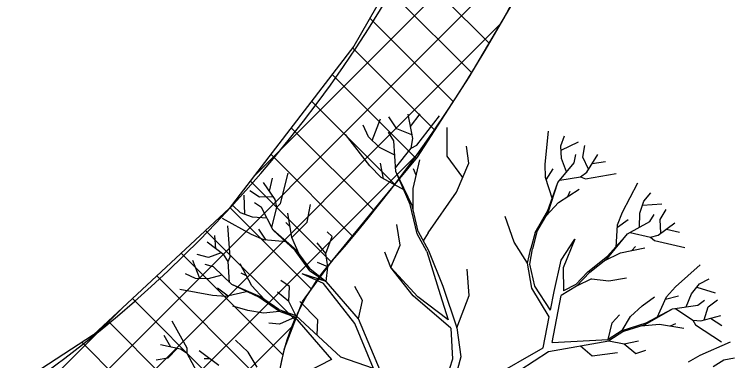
# Model space of a CAD drawing. Extents: x -438233 to -437334, y -1133133 to -1132623.
# Drawn here: x -437495.62 to -437489.11, y -1132692.07 to -1132688.95 of the extents above; entities that cross this region are included whole.
import ezdxf

# ---------------------------------------------------------------- set-up
doc = ezdxf.new("R2010")
doc.units = 0
for name, color, linetype in [('Vrstva 1', 7, 'Continuous'), ('Vrstva 50', 7, 'Continuous'), ('Vrstva 55', 7, 'Continuous')]:
    doc.layers.add(name, color=color, linetype=linetype)

msp = doc.modelspace()

# ---------------------------------------------------------------- linework, layer by layer
at = {"layer": 'Vrstva 1'}
for p, q in [((-437492.3938, -1132690.0867), (-437492.3187, -1132689.8924)), ((-437492.1723, -1132689.9811), (-437492.2431, -1132689.8735)), ((-437492.0295, -1132690.0693), (-437492.0715, -1132689.8494)), ((-437492.0499, -1132689.9622), (-437491.9628, -1132689.8467)), ((-437491.9917, -1132690.1302), (-437491.788, -1132689.8635)), ((-437492.4279, -1132690.0541), (-437492.4752, -1132689.9486)), ((-437492.4148, -1132690.3156), (-437492.6348, -1132690.0321)), ((-437492.199, -1132690.0893), (-437492.2484, -1132690.0132)), ((-437492.0373, -1132690.0352), (-437492.1723, -1132689.9811)), ((-437491.7197, -1132690.2274), (-437491.7181, -1132689.9706)), ((-437490.8346, -1132690.3003), (-437490.8057, -1132690.0037)), ((-437492.3282, -1132690.1491), (-437492.4279, -1132690.0541)), ((-437492.1812, -1132690.3665), (-437492.199, -1132690.0893)), ((-437492.0442, -1132690.1549), (-437492.0295, -1132690.0693)), ((-437490.6928, -1132690.1344), (-437490.6613, -1132690.0436)), ((-437492.1906, -1132690.2179), (-437492.3282, -1132690.1491)), ((-437492.1828, -1132690.3329), (-437492.0442, -1132690.1549)), ((-437492.0442, -1132690.1549), (-437491.9917, -1132690.1302)), ((-437491.5244, -1132690.2925), (-437491.5444, -1132690.1392)), ((-437490.687, -1132690.2494), (-437490.6928, -1132690.1344)), ((-437490.6907, -1132690.1738), (-437490.5343, -1132690.0993)), ((-437490.4959, -1132690.2363), (-437490.4781, -1132690.1308)), ((-437491.5785, -1132690.42), (-437491.7197, -1132690.2274)), ((-437490.5747, -1132690.2872), (-437490.5605, -1132690.2127)), ((-437490.4597, -1132690.3723), (-437490.36, -1132690.2142)), ((-437492.2925, -1132690.4326), (-437492.3182, -1132690.2925)), ((-437492.0258, -1132690.5187), (-437491.9644, -1132690.2599)), ((-437491.6357, -1132690.5539), (-437491.5244, -1132690.2925)), ((-437490.7217, -1132690.4652), (-437490.5747, -1132690.2872)), ((-437490.6424, -1132690.3702), (-437490.687, -1132690.2494)), ((-437490.4455, -1132690.346), (-437490.4959, -1132690.2363)), ((-437490.4109, -1132690.2951), (-437490.2922, -1132690.2757)), ((-437492.314, -1132690.4206), (-437492.4148, -1132690.3156)), ((-437491.9974, -1132690.4001), (-437492.0211, -1132690.3429)), ((-437490.8335, -1132690.4216), (-437490.8346, -1132690.3003)), ((-437490.8267, -1132690.4421), (-437490.7626, -1132690.3418)), ((-437493.2207, -1132690.6531), (-437493.153, -1132690.3812)), ((-437492.0982, -1132690.5387), (-437492.314, -1132690.4206)), ((-437492.051, -1132690.6621), (-437492.1812, -1132690.3665)), ((-437492.0342, -1132690.6726), (-437492.1812, -1132690.3665)), ((-437490.77, -1132690.6169), (-437490.8335, -1132690.4216)), ((-437490.7038, -1132690.4442), (-437490.518, -1132690.4153)), ((-437490.518, -1132690.4153), (-437490.4597, -1132690.3723)), ((-437490.518, -1132690.4153), (-437490.4723, -1132690.4311)), ((-437490.4723, -1132690.4311), (-437490.1956, -1132690.3849)), ((-437493.2695, -1132690.619), (-437493.375, -1132690.4647)), ((-437493.3204, -1132690.5439), (-437493.2921, -1132690.4269)), ((-437490.812, -1132690.7188), (-437490.7217, -1132690.4652)), ((-437490.8073, -1132690.735), (-437490.7217, -1132690.4652)), ((-437490.1379, -1132690.734), (-437490.0014, -1132690.4689)), ((-437493.4086, -1132690.5985), (-437493.4984, -1132690.5403)), ((-437492.0242, -1132690.7161), (-437492.0258, -1132690.5187)), ((-437491.8903, -1132690.9198), (-437491.6357, -1132690.5539)), ((-437490.7149, -1132690.6463), (-437490.529, -1132690.525)), ((-437490.6298, -1132690.5912), (-437490.6114, -1132690.5429)), ((-437493.5425, -1132690.7524), (-437493.5493, -1132690.5791)), ((-437493.2874, -1132690.5954), (-437493.4086, -1132690.5985)), ((-437493.2527, -1132690.6888), (-437493.2695, -1132690.619)), ((-437489.9452, -1132690.6327), (-437489.8817, -1132690.5592)), ((-437493.5798, -1132690.7387), (-437493.6507, -1132690.6736)), ((-437493.3924, -1132690.6899), (-437493.4559, -1132690.6484)), ((-437493.2527, -1132690.6888), (-437493.2207, -1132690.6531)), ((-437492.9802, -1132690.8238), (-437492.9498, -1132690.6631)), ((-437491.989, -1132690.9277), (-437492.051, -1132690.6621)), ((-437491.9791, -1132690.9072), (-437492.0342, -1132690.6726)), ((-437490.8262, -1132690.7671), (-437490.7149, -1132690.6463)), ((-437489.9825, -1132690.7408), (-437489.9452, -1132690.6327)), ((-437489.9578, -1132690.6689), (-437489.7846, -1132690.6579)), ((-437493.4716, -1132690.7786), (-437493.5798, -1132690.7387)), ((-437493.2874, -1132690.8957), (-437493.3924, -1132690.6899)), ((-437493.3, -1132690.871), (-437493.2527, -1132690.6888)), ((-437493.1178, -1132690.9613), (-437493.1561, -1132690.7429)), ((-437490.9259, -1132690.9151), (-437490.812, -1132690.7188)), ((-437490.9091, -1132690.9088), (-437490.8073, -1132690.735)), ((-437490.1825, -1132690.8469), (-437490.1379, -1132690.734)), ((-437489.9856, -1132690.8694), (-437489.9825, -1132690.7408)), ((-437489.8003, -1132690.7996), (-437489.7441, -1132690.7088)), ((-437493.4832, -1132690.9345), (-437493.7446, -1132690.7907)), ((-437493.3441, -1132690.786), (-437493.4716, -1132690.7786)), ((-437491.1133, -1132691.0038), (-437491.1963, -1132690.7718)), ((-437490.1836, -1132690.8679), (-437490.087, -1132690.7996)), ((-437489.8917, -1132690.818), (-437489.8518, -1132690.7534)), ((-437489.794, -1132690.9209), (-437489.8003, -1132690.7996)), ((-437493.6743, -1132691.134), (-437493.6958, -1132690.8547)), ((-437493.1356, -1132690.8616), (-437493.1724, -1132690.8253)), ((-437493.1178, -1132690.9613), (-437492.9802, -1132690.8238)), ((-437492.1429, -1132691.029), (-437492.1733, -1132690.8427)), ((-437490.1962, -1132691.0516), (-437490.1825, -1132690.8469)), ((-437490.0943, -1132690.9288), (-437489.8917, -1132690.818)), ((-437489.8166, -1132690.9393), (-437489.6654, -1132690.8295)), ((-437493.804, -1132691.0621), (-437493.8139, -1132690.9414)), ((-437493.3714, -1132690.9818), (-437493.4832, -1132690.9345)), ((-437493.3504, -1132690.9839), (-437493.4165, -1132690.8847)), ((-437493.09, -1132691.0789), (-437493.2874, -1132690.8957)), ((-437493.0737, -1132691.0815), (-437493.2874, -1132690.8957)), ((-437492.7545, -1132690.9519), (-437492.8012, -1132690.9109)), ((-437491.9029, -1132691.0857), (-437491.989, -1132690.9277)), ((-437491.9791, -1132690.9072), (-437491.8867, -1132691.0773)), ((-437491.8903, -1132690.9198), (-437491.9344, -1132690.9902)), ((-437490.9259, -1132690.9151), (-437490.9642, -1132691.0605)), ((-437490.9091, -1132690.9088), (-437490.9495, -1132691.0642)), ((-437490.2744, -1132691.1472), (-437490.0943, -1132690.9288)), ((-437490.2728, -1132691.1304), (-437490.0943, -1132690.9288)), ((-437490.0702, -1132690.9151), (-437489.8864, -1132690.9582)), ((-437489.8864, -1132690.9582), (-437489.8166, -1132690.9393)), ((-437489.7431, -1132690.8862), (-437489.6255, -1132690.9114)), ((-437493.7315, -1132691.1167), (-437493.8801, -1132691.0038)), ((-437493.1671, -1132691.0002), (-437493.3714, -1132690.9818)), ((-437493.0511, -1132691.1115), (-437493.1178, -1132690.9613)), ((-437492.8128, -1132691.1057), (-437492.8915, -1132691.0096)), ((-437492.8128, -1132691.1057), (-437492.7545, -1132690.9519)), ((-437490.9942, -1132691.1923), (-437491.1133, -1132691.0038)), ((-437490.6918, -1132691.164), (-437490.5689, -1132690.975)), ((-437490.5689, -1132690.975), (-437490.6744, -1132691.2354)), ((-437489.8864, -1132690.9582), (-437489.8502, -1132690.9886)), ((-437489.8502, -1132690.9886), (-437489.5767, -1132691.0495)), ((-437492.2263, -1132691.2322), (-437492.1429, -1132691.029)), ((-437490.9942, -1132691.1923), (-437490.9642, -1132691.0605)), ((-437490.9747, -1132691.1997), (-437490.9495, -1132691.0642)), ((-437490.1552, -1132691.0999), (-437489.9379, -1132691.0553)), ((-437490.0555, -1132691.0789), (-437490.0208, -1132691.0411)), ((-437493.8696, -1132691.1414), (-437493.973, -1132691.1146)), ((-437493.7551, -1132691.1004), (-437493.8696, -1132691.1414)), ((-437493.6932, -1132691.1781), (-437493.7315, -1132691.1167)), ((-437493.6932, -1132691.1781), (-437493.6743, -1132691.134)), ((-437492.955, -1132691.2621), (-437493.09, -1132691.0789)), ((-437492.954, -1132691.2432), (-437493.0737, -1132691.0815)), ((-437492.7949, -1132691.2243), (-437492.8128, -1132691.1057)), ((-437492.2263, -1132691.2322), (-437492.2794, -1132691.0926)), ((-437491.9029, -1132691.0857), (-437491.7806, -1132691.4737)), ((-437491.8867, -1132691.0773), (-437491.758, -1132691.3986)), ((-437490.4518, -1132691.2705), (-437490.2728, -1132691.1304)), ((-437490.3043, -1132691.1703), (-437490.1552, -1132691.0999)), ((-437493.9489, -1132691.3304), (-437494.0098, -1132691.1682)), ((-437493.826, -1132691.2238), (-437493.899, -1132691.2039)), ((-437493.6806, -1132691.3666), (-437493.6932, -1132691.1781)), ((-437493.4795, -1132691.395), (-437493.585, -1132691.1991)), ((-437492.7949, -1132691.2243), (-437492.8873, -1132691.185)), ((-437490.9543, -1132691.4175), (-437490.9942, -1132691.1923)), ((-437490.9296, -1132691.3986), (-437490.9747, -1132691.1997)), ((-437490.7558, -1132691.4485), (-437490.6918, -1132691.164)), ((-437490.4329, -1132691.2716), (-437490.2744, -1132691.1472)), ((-437493.6606, -1132691.3855), (-437493.826, -1132691.2238)), ((-437492.955, -1132691.2621), (-437492.8101, -1132691.3572)), ((-437492.954, -1132691.2432), (-437492.954, -1132691.2432)), ((-437492.954, -1132691.2432), (-437492.8101, -1132691.3572)), ((-437492.8101, -1132691.3572), (-437492.7949, -1132691.2243)), ((-437491.9833, -1132691.4958), (-437492.2263, -1132691.2322)), ((-437492.0263, -1132691.4853), (-437492.2263, -1132691.2322)), ((-437491.5192, -1132691.4837), (-437491.5386, -1132691.2453)), ((-437490.6744, -1132691.2354), (-437490.6708, -1132691.4417)), ((-437489.6596, -1132691.406), (-437489.4381, -1132691.206)), ((-437493.9877, -1132691.3288), (-437494.0759, -1132691.2894)), ((-437493.8733, -1132691.333), (-437493.9877, -1132691.3288)), ((-437493.7499, -1132691.2989), (-437493.8733, -1132691.333)), ((-437493.5278, -1132691.3052), (-437493.5745, -1132691.2821)), ((-437492.8332, -1132691.374), (-437493.0264, -1132691.2884)), ((-437492.8101, -1132691.3572), (-437493.0264, -1132691.2884)), ((-437490.4518, -1132691.2705), (-437490.5595, -1132691.385)), ((-437490.4329, -1132691.2716), (-437490.5526, -1132691.3986)), ((-437490.4177, -1132691.333), (-437490.5526, -1132691.3986)), ((-437490.4177, -1132691.333), (-437490.2602, -1132691.3498)), ((-437490.2602, -1132691.3498), (-437490.1038, -1132691.3251)), ((-437489.4438, -1132691.3792), (-437489.3588, -1132691.3335)), ((-437493.416, -1132691.4979), (-437493.6606, -1132691.3855)), ((-437493.4002, -1132691.4947), (-437493.6606, -1132691.3855)), ((-437493.3687, -1132691.5162), (-437493.4795, -1132691.395)), ((-437493.1404, -1132691.4013), (-437493.2186, -1132691.3493)), ((-437492.5503, -1132691.7346), (-437492.8332, -1132691.374)), ((-437492.5172, -1132691.6937), (-437492.8101, -1132691.3572)), ((-437491.758, -1132691.3986), (-437491.631, -1132691.7745)), ((-437490.7884, -1132691.6165), (-437490.9296, -1132691.3986)), ((-437490.5526, -1132691.3986), (-437490.6907, -1132691.4842)), ((-437490.5595, -1132691.385), (-437490.6708, -1132691.4417)), ((-437489.5168, -1132691.4674), (-437489.4438, -1132691.3792)), ((-437493.8349, -1132691.4842), (-437494.1279, -1132691.4301)), ((-437493.6932, -1132691.4889), (-437493.7877, -1132691.416)), ((-437493.5142, -1132691.4475), (-437493.7137, -1132691.4937)), ((-437493.1456, -1132691.5378), (-437493.2464, -1132691.4532)), ((-437493.1456, -1132691.5378), (-437493.1404, -1132691.4013)), ((-437492.482, -1132691.5273), (-437492.5513, -1132691.4028)), ((-437490.7999, -1132691.6743), (-437490.9543, -1132691.4175)), ((-437490.7884, -1132691.6165), (-437490.7558, -1132691.4485)), ((-437489.741, -1132691.4958), (-437489.6596, -1132691.406)), ((-437489.4685, -1132691.4091), (-437489.3026, -1132691.4595)), ((-437493.7137, -1132691.4937), (-437493.8349, -1132691.4842)), ((-437493.2301, -1132691.6281), (-437493.416, -1132691.4979)), ((-437493.2349, -1132691.6102), (-437493.4002, -1132691.4947)), ((-437492.5172, -1132691.6937), (-437492.482, -1132691.5273)), ((-437491.6856, -1132691.7772), (-437492.0263, -1132691.4853)), ((-437491.7087, -1132691.7026), (-437491.9833, -1132691.4958)), ((-437491.7806, -1132691.4737), (-437491.7087, -1132691.7026)), ((-437491.631, -1132691.7745), (-437491.5192, -1132691.4837)), ((-437490.771, -1132691.9068), (-437490.6907, -1132691.4842)), ((-437489.962, -1132691.5771), (-437489.8486, -1132691.4947)), ((-437489.826, -1132691.6827), (-437489.741, -1132691.4958)), ((-437489.7499, -1132691.5152), (-437489.6344, -1132691.4853)), ((-437489.5651, -1132691.5861), (-437489.5168, -1132691.4674)), ((-437489.4591, -1132691.5714), (-437489.3982, -1132691.5252)), ((-437489.3667, -1132691.5866), (-437489.2821, -1132691.5215)), ((-437493.5147, -1132691.6186), (-437493.6496, -1132691.5798)), ((-437493.0837, -1132691.6643), (-437493.1456, -1132691.5378)), ((-437492.8836, -1132691.7016), (-437493.0459, -1132691.5383)), ((-437490.0665, -1132691.6727), (-437489.962, -1132691.5771)), ((-437489.688, -1132691.6029), (-437489.4591, -1132691.5714)), ((-437489.4039, -1132691.7021), (-437489.3667, -1132691.5866)), ((-437493.375, -1132691.6438), (-437493.5147, -1132691.6186)), ((-437493.2301, -1132691.6281), (-437493.375, -1132691.6438)), ((-437493.2349, -1132691.6102), (-437493.0837, -1132691.6643)), ((-437493.0837, -1132691.6643), (-437493.2301, -1132691.6281)), ((-437493.0884, -1132691.6785), (-437493.2301, -1132691.6281)), ((-437490.2313, -1132691.7289), (-437490.1647, -1132691.658)), ((-437489.9331, -1132691.7446), (-437489.688, -1132691.6029)), ((-437489.9258, -1132691.7294), (-437489.688, -1132691.6029)), ((-437489.6601, -1132691.5992), (-437489.5037, -1132691.7042)), ((-437494.0623, -1132691.9588), (-437494.1982, -1132691.7142)), ((-437493.0884, -1132691.6785), (-437493.2301, -1132691.7404)), ((-437492.7587, -1132692.0601), (-437493.0884, -1132691.6785)), ((-437492.6763, -1132692.0376), (-437493.0837, -1132691.6643)), ((-437492.8905, -1132691.8407), (-437492.8836, -1132691.7016)), ((-437492.3187, -1132692.1636), (-437492.5172, -1132691.6937)), ((-437490.8545, -1132691.9546), (-437490.7999, -1132691.6743)), ((-437490.1426, -1132691.7971), (-437490.0665, -1132691.6727)), ((-437489.5037, -1132691.7042), (-437489.4801, -1132691.7462)), ((-437489.5037, -1132691.7042), (-437489.4318, -1132691.7115)), ((-437489.4318, -1132691.7115), (-437489.2517, -1132691.6627)), ((-437489.3441, -1132691.6879), (-437489.2428, -1132691.753)), ((-437493.2301, -1132691.7404), (-437493.3267, -1132691.731)), ((-437492.3833, -1132692.141), (-437492.5503, -1132691.7346)), ((-437491.6856, -1132691.7772), (-437491.6714, -1132692.0559)), ((-437491.631, -1132691.7745), (-437491.5953, -1132692.0349)), ((-437490.2686, -1132691.8785), (-437490.2313, -1132691.7289)), ((-437490.1426, -1132691.7971), (-437489.9258, -1132691.7294)), ((-437490.1253, -1132691.8045), (-437489.9331, -1132691.7446)), ((-437489.9699, -1132691.7556), (-437489.805, -1132691.7415)), ((-437489.805, -1132691.7415), (-437489.5861, -1132691.7772)), ((-437489.7053, -1132691.7577), (-437489.6586, -1132691.7352)), ((-437489.4801, -1132691.7462), (-437489.2459, -1132691.8995)), ((-437494.2098, -1132691.9473), (-437494.2691, -1132691.8428)), ((-437490.1426, -1132691.7971), (-437490.2686, -1132691.8785)), ((-437490.1253, -1132691.8045), (-437490.2607, -1132691.8916)), ((-437493.5131, -1132691.994), (-437493.6276, -1132691.8853)), ((-437490.8046, -1132691.9872), (-437490.2607, -1132691.8916)), ((-437490.7726, -1132691.9074), (-437490.2686, -1132691.8785)), ((-437490.2607, -1132691.8916), (-437490.1227, -1132691.9194)), ((-437490.1227, -1132691.9194), (-437489.994, -1132691.8911)), ((-437490.1227, -1132691.9194), (-437490.0171, -1132692.0061)), ((-437489.4386, -1132692.0192), (-437489.1651, -1132691.9)), ((-437494.1211, -1132691.9672), (-437494.3032, -1132691.9263)), ((-437494.1505, -1132691.962), (-437494.2366, -1132692.047)), ((-437494.0612, -1132692.0071), (-437494.1211, -1132691.9672)), ((-437494.0612, -1132692.0071), (-437494.0623, -1132691.9588)), ((-437493.7767, -1132692.1147), (-437493.9536, -1132691.9809)), ((-437491.5685, -1132692.3636), (-437490.8545, -1132691.9546)), ((-437490.518, -1132691.9368), (-437490.4119, -1132692.0276)), ((-437490.0171, -1132692.0061), (-437489.9284, -1132691.9767)), ((-437494.2366, -1132692.047), (-437494.3421, -1132692.0659)), ((-437493.9714, -1132692.173), (-437494.0612, -1132692.0071)), ((-437493.4302, -1132692.1289), (-437493.5131, -1132691.994)), ((-437492.3833, -1132692.141), (-437492.6763, -1132692.0376)), ((-437491.5953, -1132692.0349), (-437491.6662, -1132692.2901)), ((-437491.065, -1132692.1562), (-437490.8046, -1132691.9872)), ((-437490.4119, -1132692.0276), (-437490.1836, -1132691.9977)), ((-437489.5441, -1132692.0796), (-437489.4386, -1132692.0192)), ((-437489.2249, -1132692.0617), (-437489.1294, -1132692.0454)), ((-437493.858, -1132692.0533), (-437493.9095, -1132692.0523)), ((-437492.7603, -1132692.0591), (-437493.144, -1132692.2539)), ((-437491.6714, -1132692.0559), (-437491.7444, -1132692.2806)), ((-437489.322, -1132692.1231), (-437489.2249, -1132692.0617))]:
    msp.add_line(p, q, dxfattribs=at)
for centre, radius in [((-437493.6426, -1132692.5993), 21.6622), ((-437493.643, -1132692.5995), 7.5), ((-437493.6426, -1132692.5993), 7.5), ((-437493.643, -1132692.5995), 7), ((-437493.6426, -1132692.5993), 7), ((-437493.642, -1132692.5948), 7)]:
    msp.add_circle(centre, radius, dxfattribs=at)
at = {"layer": 'Vrstva 50'}
for p, q in [((-437493.465, -1132690.4142), (-437490.4967, -1132687.4459)), ((-437498.3767, -1132695.7502), (-437490.8031, -1132688.1765)), ((-437492.105, -1132688.4457), (-437491.3403, -1132689.2103)), ((-437492.2596, -1132688.7153), (-437491.4978, -1132689.4771)), ((-437492.4143, -1132688.9849), (-437491.6631, -1132689.736)), ((-437497.737, -1132695.5348), (-437491.236, -1132689.0338)), ((-437492.5709, -1132689.2525), (-437491.8298, -1132689.9936)), ((-437492.7554, -1132689.4923), (-437491.9978, -1132690.2499)), ((-437492.9399, -1132689.732), (-437492.1894, -1132690.4825)), ((-437493.1244, -1132689.9718), (-437492.381, -1132690.7152)), ((-437497.1305, -1132695.3525), (-437491.9363, -1132690.1583)), ((-437493.309, -1132690.2115), (-437492.5725, -1132690.9479)), ((-437493.4935, -1132690.4512), (-437492.7635, -1132691.1812)), ((-437493.678, -1132690.691), (-437492.9418, -1132691.4272)), ((-437493.8963, -1132690.897), (-437493.0867, -1132691.7066)), ((-437494.1158, -1132691.1017), (-437493.1974, -1132692.0202)), ((-437494.3354, -1132691.3064), (-437493.259, -1132692.3827)), ((-437494.5549, -1132691.5111), (-437493.2402, -1132692.8258)), ((-437499.1505, -1132696.0997), (-437494.6588, -1132691.608)), ((-437494.7745, -1132691.7159), (-437492.9605, -1132693.5298)), ((-437496.6048, -1132695.2511), (-437493.1032, -1132691.7495)), ((-437495.0092, -1132691.9054), (-437491.2836, -1132695.631))]:
    msp.add_line(p, q, dxfattribs=at)
at = {"layer": 'Vrstva 55'}
for points in [[(-437491.6405, -1132687.6361), (-437492.5589, -1132689.237), (-437493.6846, -1132690.6996), (-437494.9051, -1132691.8377), (-437496.9268, -1132693.1513), (-437498.4011, -1132693.7781), (-437500.4065, -1132694.2568), (-437500.1405, -1132695.1975), (-437499.7965, -1132695.9341), (-437499.6098, -1132696.3337), (-437498.7565, -1132695.899), (-437498.1829, -1132695.6742), (-437497.1931, -1132695.3646), (-437496.2102, -1132695.175), (-437495.2155, -1132695.0636), (-437493.9713, -1132695.0666), (-437493.2517, -1132695.1508), (-437492.6093, -1132695.2632), (-437491.4621, -1132695.5681), (-437490.7846, -1132695.8069), (-437490.1984, -1132696.0738), (-437489.4125, -1132696.4852), (-437488.3509, -1132697.2144)], [(-437489.064, -1132695.5373), (-437490.089, -1132695.0035), (-437491.3351, -1132694.554), (-437491.9764, -1132694.3738), (-437492.6047, -1132693.984), (-437492.7978, -1132693.7806), (-437493.0576, -1132693.3802), (-437493.2401, -1132692.8289), (-437493.2614, -1132692.3271), (-437493.1852, -1132691.9618), (-437493.0212, -1132691.5369), (-437492.7558, -1132691.1705), (-437492.3332, -1132690.6572), (-437491.9871, -1132690.2369), (-437491.5203, -1132689.5153), (-437491.0834, -1132688.7753)]]:
    msp.add_lwpolyline(points, dxfattribs=at)
for centre, radius, start, end in [((-437502.1003, -1132682.9111), 11.4714, 278.4909, 344.00529), ((-437502.1003, -1132682.9111), 12.4714, 318.52728, 343.15458), ((-437491.2572, -1132692.495), 2, 138.52728, 255.16083)]:
    msp.add_arc(centre, radius, start, end, dxfattribs=at)

doc.saveas('drawing.dxf')
